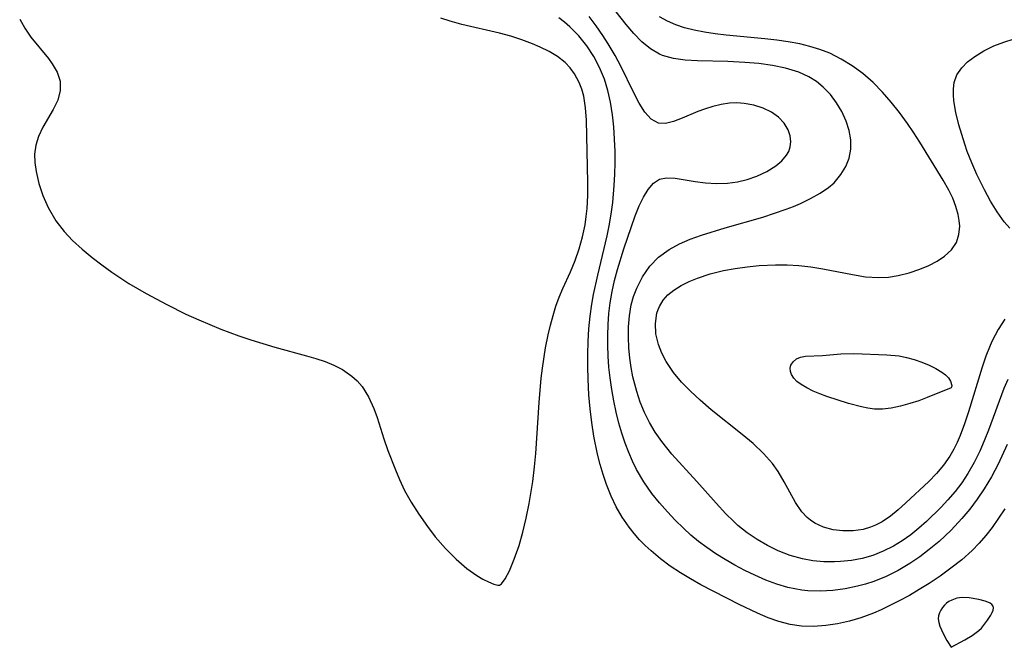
# Model space of a CAD drawing. Header units: metres. Extents: x 1073367 to 1082519, y 1569854 to 1574957.
# Tile 513 of 656: x 1077685 to 1077816, y 1573678 to 1573761. Entities that reach past the tile are written whole.
import ezdxf

# ---------------------------------------------------------------- set-up
doc = ezdxf.new("R2010")
doc.units = ezdxf.units.M
doc.layers.add('CGG_CurvaNivelLidar_v1', color=253, linetype='Continuous', lineweight=30)

msp = doc.modelspace()

# ---------------------------------------------------------------- linework, layer by layer
at = {"layer": 'CGG_CurvaNivelLidar_v1'}
for p, q in [((1077765.3193, 1573760.4726, 69), (1077762.0386, 1573764.6862, 69)), ((1077684.7653, 1573761.1718, 70.5), (1077685.4466, 1573759.9578, 70.5)), ((1077741.9566, 1573760.9051, 70.5), (1077740.7066, 1573761.3149, 70.5)), ((1077743.4885, 1573760.4812, 70.5), (1077741.9566, 1573760.9051, 70.5)), ((1077757.1299, 1573760.7705, 70), (1077756.3772, 1573761.3586, 70)), ((1077761.3655, 1573760.2935, 69.5), (1077760.4201, 1573761.5455, 69.5)), ((1077770.8164, 1573760.8872, 68.5), (1077769.7829, 1573761.4634, 68.5)), ((1077771.9226, 1573760.4186, 68.5), (1077770.8164, 1573760.8872, 68.5)), ((1077685.4466, 1573759.9578, 70.5), (1077686.2611, 1573758.7981, 70.5)), ((1077748.5252, 1573759.3161, 70.5), (1077743.4885, 1573760.4812, 70.5)), ((1077757.8495, 1573760.1521, 70), (1077757.1299, 1573760.7705, 70)), ((1077759.0405, 1573758.9456, 70), (1077757.8495, 1573760.1521, 70)), ((1077762.2557, 1573759.0017, 69.5), (1077761.3655, 1573760.2935, 69.5)), ((1077766.3465, 1573759.2766, 69), (1077765.3193, 1573760.4726, 69)), ((1077773.0874, 1573760.0347, 68.5), (1077771.9226, 1573760.4186, 68.5)), ((1077774.3557, 1573759.7062, 68.5), (1077773.0874, 1573760.0347, 68.5)), ((1077775.7469, 1573759.4334, 68.5), (1077774.3557, 1573759.7062, 68.5)), ((1077686.2611, 1573758.7981, 70.5), (1077688.5728, 1573755.9546, 70.5)), ((1077750.0085, 1573758.8976, 70.5), (1077748.5252, 1573759.3161, 70.5)), ((1077751.4621, 1573758.4196, 70.5), (1077750.0085, 1573758.8976, 70.5)), ((1077752.8758, 1573757.8926, 70.5), (1077751.4621, 1573758.4196, 70.5)), ((1077760.1038, 1573757.628, 70), (1077759.0405, 1573758.9456, 70)), ((1077762.9693, 1573757.8818, 69.5), (1077762.2557, 1573759.0017, 69.5)), ((1077767.4145, 1573758.1871, 69), (1077766.3465, 1573759.2766, 69)), ((1077768.5504, 1573757.2513, 69), (1077767.4145, 1573758.1871, 69)), ((1077777.1751, 1573759.2216, 68.5), (1077775.7469, 1573759.4334, 68.5)), ((1077778.6306, 1573759.0526, 68.5), (1077777.1751, 1573759.2216, 68.5)), ((1077783.7832, 1573758.578, 68.5), (1077778.6306, 1573759.0526, 68.5)), ((1077785.3365, 1573758.4049, 68.5), (1077783.7832, 1573758.578, 68.5)), ((1077786.8783, 1573758.1855, 68.5), (1077785.3365, 1573758.4049, 68.5)), ((1077788.4006, 1573757.8992, 68.5), (1077786.8783, 1573758.1855, 68.5)), ((1077815.5067, 1573758.1333, 68), (1077816.8961, 1573758.5608, 68)), ((1077753.9023, 1573757.4653, 70.5), (1077752.8758, 1573757.8926, 70.5)), ((1077755.1062, 1573756.8791, 70.5), (1077753.9023, 1573757.4653, 70.5)), ((1077756.2214, 1573756.2051, 70.5), (1077755.1062, 1573756.8791, 70.5)), ((1077761.0373, 1573756.2145, 70), (1077760.1038, 1573757.628, 70)), ((1077763.866, 1573756.3556, 69.5), (1077762.9693, 1573757.8818, 69.5)), ((1077769.7849, 1573756.526, 69), (1077768.5504, 1573757.2513, 69)), ((1077789.7586, 1573757.5634, 68.5), (1077788.4006, 1573757.8992, 68.5)), ((1077791.0865, 1573757.1467, 68.5), (1077789.7586, 1573757.5634, 68.5)), ((1077792.3764, 1573756.6401, 68.5), (1077791.0865, 1573757.1467, 68.5)), ((1077811.6541, 1573756.2212, 68), (1077812.8582, 1573756.9647, 68)), ((1077812.8582, 1573756.9647, 68), (1077814.1867, 1573757.6198, 68)), ((1077814.1867, 1573757.6198, 68), (1077815.5067, 1573758.1333, 68)), ((1077688.5728, 1573755.9546, 70.5), (1077689.0832, 1573755.2614, 70.5)), ((1077757.2191, 1573755.4192, 70.5), (1077756.2214, 1573756.2051, 70.5)), ((1077761.8178, 1573754.7438, 70), (1077761.0373, 1573756.2145, 70)), ((1077764.6926, 1573754.8247, 69.5), (1077763.866, 1573756.3556, 69.5)), ((1077770.1802, 1573756.3585, 69), (1077769.7849, 1573756.526, 69)), ((1077771.6354, 1573755.9477, 69), (1077770.1802, 1573756.3585, 69)), ((1077773.1948, 1573755.7368, 69), (1077771.6354, 1573755.9477, 69)), ((1077774.8339, 1573755.6483, 69), (1077773.1948, 1573755.7368, 69)), ((1077778.8561, 1573755.5551, 69), (1077774.8339, 1573755.6483, 69)), ((1077781.1099, 1573755.4422, 69), (1077778.8561, 1573755.5551, 69)), ((1077793.91, 1573755.8784, 68.5), (1077792.3764, 1573756.6401, 68.5)), ((1077795.3738, 1573754.9826, 68.5), (1077793.91, 1573755.8784, 68.5)), ((1077810.7084, 1573755.4946, 68), (1077811.6541, 1573756.2212, 68)), ((1077689.0832, 1573755.2614, 70.5), (1077689.7573, 1573754.121, 70.5)), ((1077757.9062, 1573754.7028, 70.5), (1077757.2191, 1573755.4192, 70.5)), ((1077758.4961, 1573753.908, 70.5), (1077757.9062, 1573754.7028, 70.5)), ((1077762.4523, 1573753.1984, 70), (1077761.8178, 1573754.7438, 70)), ((1077766.3235, 1573751.4611, 69.5), (1077764.6926, 1573754.8247, 69.5)), ((1077782.9492, 1573755.2802, 69), (1077781.1099, 1573755.4422, 69)), ((1077784.761, 1573755.0319, 69), (1077782.9492, 1573755.2802, 69)), ((1077786.5195, 1573754.6697, 69), (1077784.761, 1573755.0319, 69)), ((1077788.2702, 1573754.1267, 69), (1077786.5195, 1573754.6697, 69)), ((1077796.7658, 1573753.9672, 68.5), (1077795.3738, 1573754.9826, 68.5)), ((1077809.2873, 1573753.7935, 68), (1077809.9142, 1573754.7064, 68)), ((1077809.9142, 1573754.7064, 68), (1077810.7084, 1573755.4946, 68)), ((1077689.7573, 1573754.121, 70.5), (1077690.1442, 1573752.9532, 70.5)), ((1077690.1442, 1573752.9532, 70.5), (1077690.1566, 1573751.6996, 70.5)), ((1077759.1148, 1573752.7624, 70.5), (1077758.4961, 1573753.908, 70.5)), ((1077762.9041, 1573751.6978, 70), (1077762.4523, 1573753.1984, 70)), ((1077789.5999, 1573753.5203, 69), (1077788.2702, 1573754.1267, 69)), ((1077790.6089, 1573752.8948, 69), (1077789.5999, 1573753.5203, 69)), ((1077798.1758, 1573752.7468, 68.5), (1077796.7658, 1573753.9672, 68.5)), ((1077808.9223, 1573752.7598, 68), (1077809.2873, 1573753.7935, 68)), ((1077690.1566, 1573751.6996, 70.5), (1077689.8216, 1573750.4413, 70.5)), ((1077759.4453, 1573751.8867, 70.5), (1077759.1148, 1573752.7624, 70.5)), ((1077759.6936, 1573750.9678, 70.5), (1077759.4453, 1573751.8867, 70.5)), ((1077763.2438, 1573750.1511, 70), (1077762.9041, 1573751.6978, 70)), ((1077791.525, 1573752.1609, 69), (1077790.6089, 1573752.8948, 69)), ((1077792.4729, 1573751.171, 69), (1077791.525, 1573752.1609, 69)), ((1077799.4005, 1573751.4979, 68.5), (1077798.1758, 1573752.7468, 68.5)), ((1077808.8073, 1573751.1422, 68), (1077808.8118, 1573751.9218, 68)), ((1077808.8118, 1573751.9218, 68), (1077808.9223, 1573752.7598, 68)), ((1077689.8216, 1573750.4413, 70.5), (1077689.2182, 1573749.2018, 70.5)), ((1077759.9494, 1573749.3985, 70.5), (1077759.6936, 1573750.9678, 70.5)), ((1077767.0563, 1573750.0412, 69.5), (1077766.3235, 1573751.4611, 69.5)), ((1077793.2881, 1573750.0753, 69), (1077792.4729, 1573751.171, 69)), ((1077800.554, 1573750.1644, 68.5), (1077799.4005, 1573751.4979, 68.5)), ((1077808.8732, 1573750.3287, 68), (1077808.8073, 1573751.1422, 68)), ((1077809.132, 1573748.7785, 68), (1077808.8732, 1573750.3287, 68)), ((1077689.2182, 1573749.2018, 70.5), (1077687.8202, 1573746.8152, 70.5)), ((1077760.0744, 1573747.7609, 70.5), (1077759.9494, 1573749.3985, 70.5)), ((1077763.5102, 1573748.462, 70), (1077763.2438, 1573750.1511, 70)), ((1077767.8278, 1573748.824, 69.5), (1077767.0563, 1573750.0412, 69.5)), ((1077775.7656, 1573749.2387, 69.5), (1077774.8787, 1573748.9083, 69.5)), ((1077776.8506, 1573749.587, 69.5), (1077775.7656, 1573749.2387, 69.5)), ((1077777.9578, 1573749.8579, 69.5), (1077776.8506, 1573749.587, 69.5)), ((1077779.0778, 1573750.0182, 69.5), (1077777.9578, 1573749.8579, 69.5)), ((1077780.0458, 1573750.0467, 69.5), (1077779.0778, 1573750.0182, 69.5)), ((1077781.0068, 1573749.9814, 69.5), (1077780.0458, 1573750.0467, 69.5)), ((1077782.316, 1573749.7536, 69.5), (1077781.0068, 1573749.9814, 69.5)), ((1077783.552, 1573749.3692, 69.5), (1077782.316, 1573749.7536, 69.5)), ((1077784.6698, 1573748.8204, 69.5), (1077783.552, 1573749.3692, 69.5)), ((1077793.9765, 1573748.9056, 69), (1077793.2881, 1573750.0753, 69)), ((1077801.6499, 1573748.7683, 68.5), (1077800.554, 1573750.1644, 68.5)), ((1077760.2459, 1573739.4856, 70.5), (1077760.0744, 1573747.7609, 70.5)), ((1077763.6862, 1573746.8636, 70), (1077763.5102, 1573748.462, 70)), ((1077768.6688, 1573747.8991, 69.5), (1077767.8278, 1573748.824, 69.5)), ((1077769.6154, 1573747.38, 69.5), (1077768.6688, 1573747.8991, 69.5)), ((1077772.7808, 1573748.0298, 69.5), (1077771.6292, 1573747.5866, 69.5)), ((1077774.8787, 1573748.9083, 69.5), (1077772.7808, 1573748.0298, 69.5)), ((1077785.5787, 1573748.1437, 69.5), (1077784.6698, 1573748.8204, 69.5)), ((1077786.316, 1573747.3459, 69.5), (1077785.5787, 1573748.1437, 69.5)), ((1077794.5484, 1573747.6544, 69), (1077793.9765, 1573748.9056, 69)), ((1077802.6966, 1573747.3267, 68.5), (1077801.6499, 1573748.7683, 68.5)), ((1077809.5258, 1573747.1603, 68), (1077809.132, 1573748.7785, 68)), ((1077687.8202, 1573746.8152, 70.5), (1077687.2543, 1573745.6152, 70.5)), ((1077763.8017, 1573745.2484, 70), (1077763.6862, 1573746.8636, 70)), ((1077770.5711, 1573747.3321, 69.5), (1077769.6154, 1573747.38, 69.5)), ((1077771.6292, 1573747.5866, 69.5), (1077770.5711, 1573747.3321, 69.5)), ((1077786.8545, 1573746.4628, 69.5), (1077786.316, 1573747.3459, 69.5)), ((1077787.129, 1573745.6767, 69.5), (1077786.8545, 1573746.4628, 69.5)), ((1077794.9632, 1573746.3775, 69), (1077794.5484, 1573747.6544, 69)), ((1077803.5425, 1573746.0891, 68.5), (1077802.6966, 1573747.3267, 68.5)), ((1077810.3208, 1573744.5576, 68), (1077809.5258, 1573747.1603, 68)), ((1077687.2543, 1573745.6152, 70.5), (1077686.8932, 1573744.4635, 70.5)), ((1077763.8613, 1573743.622, 70), (1077763.8017, 1573745.2484, 70)), ((1077787.2219, 1573744.8798, 69.5), (1077787.129, 1573745.6767, 69.5)), ((1077795.185, 1573745.1427, 69), (1077794.9632, 1573746.3775, 69)), ((1077795.1954, 1573743.9238, 69), (1077795.185, 1573745.1427, 69)), ((1077804.36, 1573744.8385, 68.5), (1077803.5425, 1573746.0891, 68.5)), ((1077686.8932, 1573744.4635, 70.5), (1077686.7228, 1573743.2706, 70.5)), ((1077786.9323, 1573743.6268, 69.5), (1077787.1474, 1573744.2324, 69.5)), ((1077787.1474, 1573744.2324, 69.5), (1077787.2219, 1573744.8798, 69.5)), ((1077794.9624, 1573742.7355, 69), (1077795.1954, 1573743.9238, 69)), ((1077805.9166, 1573742.3346, 68.5), (1077804.36, 1573744.8385, 68.5)), ((1077810.6515, 1573743.6149, 68), (1077810.3208, 1573744.5576, 68)), ((1077686.7228, 1573743.2706, 70.5), (1077686.757, 1573742.127, 70.5)), ((1077763.868, 1573742.106, 70), (1077763.8613, 1573743.622, 70)), ((1077786.0023, 1573742.3868, 69.5), (1077786.6282, 1573743.113, 69.5)), ((1077786.6282, 1573743.113, 69.5), (1077786.9323, 1573743.6268, 69.5)), ((1077794.5122, 1573741.6006, 69), (1077794.9624, 1573742.7355, 69)), ((1077811.2506, 1573742.0848, 68), (1077810.6515, 1573743.6149, 68)), ((1077686.757, 1573742.127, 70.5), (1077686.9361, 1573740.9565, 70.5)), ((1077763.8301, 1573740.5875, 70), (1077763.868, 1573742.106, 70)), ((1077784.0238, 1573740.9596, 69.5), (1077785.2121, 1573741.7185, 69.5)), ((1077785.2121, 1573741.7185, 69.5), (1077786.0023, 1573742.3868, 69.5)), ((1077793.877, 1573740.5378, 69), (1077794.5122, 1573741.6006, 69)), ((1077807.4676, 1573739.7822, 68.5), (1077805.9166, 1573742.3346, 68.5)), ((1077811.9131, 1573740.5729, 68), (1077811.2506, 1573742.0848, 68)), ((1077686.9361, 1573740.9565, 70.5), (1077687.32, 1573739.368, 70.5)), ((1077763.7481, 1573739.0696, 70), (1077763.8301, 1573740.5875, 70)), ((1077768.9688, 1573739.3869, 69.5), (1077769.7875, 1573739.9133, 69.5)), ((1077769.7875, 1573739.9133, 69.5), (1077770.6969, 1573740.1148, 69.5)), ((1077770.6969, 1573740.1148, 69.5), (1077771.8561, 1573740.0733, 69.5)), ((1077771.8561, 1573740.0733, 69.5), (1077774.5214, 1573739.6222, 69.5)), ((1077780.1205, 1573739.58, 69.5), (1077781.4283, 1573739.8919, 69.5)), ((1077781.4283, 1573739.8919, 69.5), (1077782.6793, 1573740.3228, 69.5)), ((1077782.6793, 1573740.3228, 69.5), (1077784.0238, 1573740.9596, 69.5)), ((1077792.9667, 1573739.4673, 69), (1077793.877, 1573740.5378, 69)), ((1077812.926, 1573738.5105, 68), (1077811.9131, 1573740.5729, 68)), ((1077687.32, 1573739.368, 70.5), (1077687.8531, 1573737.7588, 70.5)), ((1077760.2385, 1573737.7642, 70.5), (1077760.2459, 1573739.4856, 70.5)), ((1077763.5465, 1573736.8191, 70), (1077763.7481, 1573739.0696, 70)), ((1077767.6379, 1573737.5636, 69.5), (1077768.2616, 1573738.5825, 69.5)), ((1077768.2616, 1573738.5825, 69.5), (1077768.9688, 1573739.3869, 69.5)), ((1077774.5214, 1573739.6222, 69.5), (1077775.899, 1573739.4423, 69.5)), ((1077775.899, 1573739.4423, 69.5), (1077777.3295, 1573739.3557, 69.5)), ((1077777.3295, 1573739.3557, 69.5), (1077778.781, 1573739.3982, 69.5)), ((1077778.781, 1573739.3982, 69.5), (1077780.1205, 1573739.58, 69.5)), ((1077791.0984, 1573738.0604, 69), (1077792.2365, 1573738.8398, 69)), ((1077792.2365, 1573738.8398, 69), (1077792.9667, 1573739.4673, 69)), ((1077808.2036, 1573738.4729, 68.5), (1077807.4676, 1573739.7822, 68.5)), ((1077687.8531, 1573737.7588, 70.5), (1077688.5408, 1573736.1685, 70.5)), ((1077760.1564, 1573736.053, 70.5), (1077760.2385, 1573737.7642, 70.5)), ((1077767.075, 1573736.3818, 69.5), (1077767.6379, 1573737.5636, 69.5)), ((1077788.4816, 1573736.7069, 69), (1077789.8368, 1573737.3538, 69)), ((1077789.8368, 1573737.3538, 69), (1077791.0984, 1573738.0604, 69)), ((1077808.7196, 1573737.3935, 68.5), (1077808.2036, 1573738.4729, 68.5)), ((1077809.1388, 1573736.3144, 68.5), (1077808.7196, 1573737.3935, 68.5)), ((1077813.752, 1573737.0114, 68), (1077812.926, 1573738.5105, 68)), ((1077688.5408, 1573736.1685, 70.5), (1077689.5734, 1573734.3826, 70.5)), ((1077760.0469, 1573734.9636, 70.5), (1077760.1564, 1573736.053, 70.5)), ((1077763.349, 1573735.2644, 70), (1077763.5465, 1573736.8191, 70)), ((1077766.5545, 1573735.0783, 69.5), (1077767.075, 1573736.3818, 69.5)), ((1077785.065, 1573735.4009, 69), (1077786.5928, 1573735.9353, 69)), ((1077786.5928, 1573735.9353, 69), (1077787.5504, 1573736.3096, 69)), ((1077787.5504, 1573736.3096, 69), (1077788.4816, 1573736.7069, 69)), ((1077809.4459, 1573735.2461, 68.5), (1077809.1388, 1573736.3144, 68.5)), ((1077814.6321, 1573735.5891, 68), (1077813.752, 1573737.0114, 68)), ((1077759.8861, 1573733.8839, 70.5), (1077760.0469, 1573734.9636, 70.5)), ((1077763.0941, 1573733.7189, 70), (1077763.349, 1573735.2644, 70)), ((1077765.0294, 1573730.6744, 69.5), (1077766.5545, 1573735.0783, 69.5)), ((1077778.5037, 1573733.4828, 69), (1077783.499, 1573734.9094, 69)), ((1077783.499, 1573734.9094, 69), (1077785.065, 1573735.4009, 69)), ((1077809.5908, 1573734.4572, 68.5), (1077809.4459, 1573735.2461, 68.5)), ((1077815.576, 1573734.2722, 68), (1077814.6321, 1573735.5891, 68)), ((1077689.5734, 1573734.3826, 70.5), (1077690.6547, 1573732.9928, 70.5)), ((1077759.5389, 1573732.2615, 70.5), (1077759.8861, 1573733.8839, 70.5)), ((1077762.8282, 1573732.4165, 70), (1077763.0941, 1573733.7189, 70)), ((1077775.3595, 1573732.5088, 69), (1077778.5037, 1573733.4828, 69)), ((1077809.5583, 1573732.5699, 68.5), (1077809.6508, 1573733.6865, 68.5)), ((1077809.6508, 1573733.6865, 68.5), (1077809.5908, 1573734.4572, 68.5)), ((1077816.3053, 1573733.412, 68), (1077815.576, 1573734.2722, 68)), ((1077690.6547, 1573732.9928, 70.5), (1077691.8028, 1573731.7861, 70.5)), ((1077759.0932, 1573730.6799, 70.5), (1077759.5389, 1573732.2615, 70.5)), ((1077761.5674, 1573727.1905, 70), (1077762.8282, 1573732.4165, 70)), ((1077773.8529, 1573731.9556, 69), (1077775.3595, 1573732.5088, 69)), ((1077809.2237, 1573731.5425, 68.5), (1077809.5583, 1573732.5699, 68.5)), ((1077691.8028, 1573731.7861, 70.5), (1077693.0558, 1573730.6384, 70.5)), ((1077771.0735, 1573730.6069, 69), (1077772.4159, 1573731.3304, 69)), ((1077772.4159, 1573731.3304, 69), (1077773.8529, 1573731.9556, 69)), ((1077808.5597, 1573730.5478, 68.5), (1077809.2237, 1573731.5425, 68.5)), ((1077693.0558, 1573730.6384, 70.5), (1077694.3865, 1573729.5374, 70.5)), ((1077694.3865, 1573729.5374, 70.5), (1077695.6765, 1573728.5477, 70.5)), ((1077758.5624, 1573729.1338, 70.5), (1077759.0932, 1573730.6799, 70.5)), ((1077764.1872, 1573727.9555, 69.5), (1077765.0294, 1573730.6744, 69.5)), ((1077768.4697, 1573728.3624, 69), (1077769.6325, 1573729.5658, 69)), ((1077769.6325, 1573729.5658, 69), (1077771.0735, 1573730.6069, 69)), ((1077806.6535, 1573729.037, 68.5), (1077807.6383, 1573729.691, 68.5)), ((1077807.6383, 1573729.691, 68.5), (1077808.5597, 1573730.5478, 68.5)), ((1077695.6765, 1573728.5477, 70.5), (1077697.0065, 1573727.5903, 70.5)), ((1077757.9547, 1573727.631, 70.5), (1077758.5624, 1573729.1338, 70.5)), ((1077767.5081, 1573726.9852, 69), (1077768.4697, 1573728.3624, 69)), ((1077779.833, 1573728.0819, 68.5), (1077781.4176, 1573728.3046, 68.5)), ((1077781.4176, 1573728.3046, 68.5), (1077783.0206, 1573728.4648, 68.5)), ((1077783.0206, 1573728.4648, 68.5), (1077785.1588, 1573728.5778, 68.5)), ((1077785.1588, 1573728.5778, 68.5), (1077786.7271, 1573728.5764, 68.5)), ((1077786.7271, 1573728.5764, 68.5), (1077788.2894, 1573728.4909, 68.5)), ((1077788.2894, 1573728.4909, 68.5), (1077789.8944, 1573728.3058, 68.5)), ((1077789.8944, 1573728.3058, 68.5), (1077791.4832, 1573728.0453, 68.5)), ((1077804.3626, 1573727.9732, 68.5), (1077805.5509, 1573728.4685, 68.5)), ((1077805.5509, 1573728.4685, 68.5), (1077806.6535, 1573729.037, 68.5)), ((1077697.0065, 1573727.5903, 70.5), (1077699.2765, 1573726.086, 70.5)), ((1077756.9416, 1573725.4057, 70.5), (1077757.9547, 1573727.631, 70.5)), ((1077761.0027, 1573724.6089, 70), (1077761.5674, 1573727.1905, 70)), ((1077763.8006, 1573726.501, 69.5), (1077764.1872, 1573727.9555, 69.5)), ((1077766.7401, 1573725.4719, 69), (1077767.5081, 1573726.9852, 69)), ((1077773.6888, 1573726.3315, 68.5), (1077774.8321, 1573726.8021, 68.5)), ((1077774.8321, 1573726.8021, 68.5), (1077776.5117, 1573727.351, 68.5)), ((1077776.5117, 1573727.351, 68.5), (1077778.2787, 1573727.7906, 68.5)), ((1077778.2787, 1573727.7906, 68.5), (1077779.833, 1573728.0819, 68.5)), ((1077791.4832, 1573728.0453, 68.5), (1077795.389, 1573727.2587, 68.5)), ((1077795.389, 1573727.2587, 68.5), (1077797.1329, 1573726.9818, 68.5)), ((1077797.1329, 1573726.9818, 68.5), (1077798.854, 1573726.8679, 68.5)), ((1077798.854, 1573726.8679, 68.5), (1077800.1769, 1573726.9367, 68.5)), ((1077800.1769, 1573726.9367, 68.5), (1077801.4755, 1573727.1336, 68.5)), ((1077801.4755, 1573727.1336, 68.5), (1077802.9481, 1573727.4975, 68.5)), ((1077802.9481, 1573727.4975, 68.5), (1077804.3626, 1573727.9732, 68.5)), ((1077699.2765, 1573726.086, 70.5), (1077701.551, 1573724.7506, 70.5)), ((1077763.4694, 1573725.0264, 69.5), (1077763.8006, 1573726.501, 69.5)), ((1077766.3286, 1573724.3712, 69), (1077766.7401, 1573725.4719, 69)), ((1077771.663, 1573725.186, 68.5), (1077772.6257, 1573725.7949, 68.5)), ((1077772.6257, 1573725.7949, 68.5), (1077773.6888, 1573726.3315, 68.5)), ((1077701.551, 1573724.7506, 70.5), (1077704.3157, 1573723.2887, 70.5)), ((1077756.0165, 1573723.074, 70.5), (1077756.4563, 1573724.2541, 70.5)), ((1077756.4563, 1573724.2541, 70.5), (1077756.9416, 1573725.4057, 70.5)), ((1077760.7769, 1573723.3428, 70), (1077761.0027, 1573724.6089, 70)), ((1077763.2093, 1573723.5338, 69.5), (1077763.4694, 1573725.0264, 69.5)), ((1077766.0141, 1573723.2278, 69), (1077766.3286, 1573724.3712, 69)), ((1077770.2501, 1573723.8497, 68.5), (1077770.8924, 1573724.5578, 68.5)), ((1077770.8924, 1573724.5578, 68.5), (1077771.663, 1573725.186, 68.5)), ((1077704.3157, 1573723.2887, 70.5), (1077706.8407, 1573722.0264, 70.5)), ((1077755.6194, 1573721.8303, 70.5), (1077756.0165, 1573723.074, 70.5)), ((1077760.5571, 1573721.7395, 70), (1077760.7769, 1573723.3428, 70)), ((1077763.0398, 1573722.0958, 69.5), (1077763.2093, 1573723.5338, 69.5)), ((1077765.7649, 1573721.7932, 69), (1077766.0141, 1573723.2278, 69)), ((1077769.5753, 1573722.6288, 68.5), (1077769.7485, 1573723.0308, 68.5)), ((1077769.7485, 1573723.0308, 68.5), (1077770.2501, 1573723.8497, 68.5)), ((1077706.8407, 1573722.0264, 70.5), (1077708.562, 1573721.2358, 70.5)), ((1077755.2742, 1573720.5615, 70.5), (1077755.6194, 1573721.8303, 70.5)), ((1077760.3938, 1573720.063, 70), (1077760.5571, 1573721.7395, 70)), ((1077762.9389, 1573720.6464, 69.5), (1077763.0398, 1573722.0958, 69.5)), ((1077765.6437, 1573720.3208, 69), (1077765.7649, 1573721.7932, 69)), ((1077769.2208, 1573720.7908, 68.5), (1077769.413, 1573722.1213, 68.5)), ((1077769.413, 1573722.1213, 68.5), (1077769.5753, 1573722.6288, 68.5)), ((1077708.562, 1573721.2358, 70.5), (1077711.4716, 1573720.0256, 70.5)), ((1077754.9746, 1573719.2718, 70.5), (1077755.2742, 1573720.5615, 70.5)), ((1077762.896, 1573719.1893, 69.5), (1077762.9389, 1573720.6464, 69.5)), ((1077765.6299, 1573718.9399, 69), (1077765.6437, 1573720.3208, 69)), ((1077769.3006, 1573719.3944, 68.5), (1077769.2208, 1573720.7908, 68.5)), ((1077815.6395, 1573721.3425, 68.5), (1077814.7411, 1573719.9749, 68.5)), ((1077711.4716, 1573720.0256, 70.5), (1077713.8836, 1573719.1296, 70.5)), ((1077713.8836, 1573719.1296, 70.5), (1077715.4669, 1573718.5975, 70.5)), ((1077754.6391, 1573717.551, 70.5), (1077754.9746, 1573719.2718, 70.5)), ((1077760.2876, 1573718.379, 70), (1077760.3938, 1573720.063, 70)), ((1077762.9008, 1573717.9138, 69.5), (1077762.896, 1573719.1893, 69.5)), ((1077765.6969, 1573717.5463, 69), (1077765.6299, 1573718.9399, 69)), ((1077769.6336, 1573717.9755, 68.5), (1077769.3006, 1573719.3944, 68.5)), ((1077814.7411, 1573719.9749, 68.5), (1077813.9629, 1573718.4832, 68.5)), ((1077715.4669, 1573718.5975, 70.5), (1077718.6453, 1573717.6395, 70.5)), ((1077718.6453, 1573717.6395, 70.5), (1077722.8719, 1573716.482, 70.5)), ((1077760.2336, 1573716.6901, 70), (1077760.2876, 1573718.379, 70)), ((1077762.9534, 1573716.4522, 69.5), (1077762.9008, 1573717.9138, 69.5)), ((1077770.084, 1573716.8312, 68.5), (1077769.6336, 1573717.9755, 68.5)), ((1077813.6877, 1573717.8574, 68.5), (1077813.1382, 1573716.4437, 68.5)), ((1077813.9629, 1573718.4832, 68.5), (1077813.6877, 1573717.8574, 68.5)), ((1077722.8719, 1573716.482, 70.5), (1077724.1232, 1573716.113, 70.5)), ((1077754.2164, 1573714.8595, 70.5), (1077754.6391, 1573717.551, 70.5)), ((1077760.231, 1573714.9985, 70), (1077760.2336, 1573716.6901, 70)), ((1077763.0547, 1573714.9918, 69.5), (1077762.9534, 1573716.4522, 69.5)), ((1077765.8355, 1573716.1475, 69), (1077765.6969, 1573717.5463, 69)), ((1077770.673, 1573715.7061, 68.5), (1077770.084, 1573716.8312, 68.5)), ((1077788.5195, 1573716.3099, 68), (1077789.1655, 1573716.4331, 68)), ((1077789.1655, 1573716.4331, 68), (1077791.4186, 1573716.5389, 68)), ((1077791.4186, 1573716.5389, 68), (1077793.8559, 1573716.7291, 68)), ((1077793.8559, 1573716.7291, 68), (1077795.5922, 1573716.7732, 68)), ((1077795.5922, 1573716.7732, 68), (1077799.9648, 1573716.5977, 68)), ((1077799.9648, 1573716.5977, 68), (1077801.6206, 1573716.4563, 68)), ((1077801.6206, 1573716.4563, 68), (1077802.5935, 1573716.2715, 68)), ((1077813.1382, 1573716.4437, 68.5), (1077812.6389, 1573714.9798, 68.5)), ((1077724.1232, 1573716.113, 70.5), (1077725.3343, 1573715.7052, 70.5)), ((1077725.3343, 1573715.7052, 70.5), (1077726.5197, 1573715.2239, 70.5)), ((1077726.5197, 1573715.2239, 70.5), (1077727.6315, 1573714.6577, 70.5)), ((1077766.0138, 1573714.9142, 69), (1077765.8355, 1573716.1475, 69)), ((1077771.622, 1573714.2783, 68.5), (1077770.673, 1573715.7061, 68.5)), ((1077787.1423, 1573714.83, 68), (1077787.2388, 1573715.2345, 68)), ((1077787.2388, 1573715.2345, 68), (1077787.5271, 1573715.6913, 68)), ((1077787.5271, 1573715.6913, 68), (1077787.9655, 1573716.0579, 68)), ((1077787.9655, 1573716.0579, 68), (1077788.5195, 1573716.3099, 68)), ((1077802.5935, 1573716.2715, 68), (1077803.6101, 1573715.989, 68)), ((1077803.6101, 1573715.989, 68), (1077804.6276, 1573715.6317, 68)), ((1077804.6276, 1573715.6317, 68), (1077805.6031, 1573715.2221, 68)), ((1077805.6031, 1573715.2221, 68), (1077806.4943, 1573714.7814, 68)), ((1077727.6315, 1573714.6577, 70.5), (1077728.8886, 1573713.7992, 70.5)), ((1077728.8886, 1573713.7992, 70.5), (1077729.6111, 1573713.1399, 70.5)), ((1077754.0476, 1573713.4996, 70.5), (1077754.2164, 1573714.8595, 70.5)), ((1077760.2765, 1573713.4006, 70), (1077760.231, 1573714.9985, 70)), ((1077763.2047, 1573713.5354, 69.5), (1077763.0547, 1573714.9918, 69.5)), ((1077766.2469, 1573713.6878, 69), (1077766.0138, 1573714.9142, 69)), ((1077772.689, 1573712.9934, 68.5), (1077771.622, 1573714.2783, 68.5)), ((1077787.1623, 1573714.4042, 68), (1077787.1423, 1573714.83, 68)), ((1077787.3011, 1573713.9784, 68), (1077787.1623, 1573714.4042, 68)), ((1077787.6041, 1573713.5157, 68), (1077787.3011, 1573713.9784, 68)), ((1077806.4943, 1573714.7814, 68), (1077807.2607, 1573714.3281, 68)), ((1077807.2607, 1573714.3281, 68), (1077807.7735, 1573713.9511, 68)), ((1077807.7735, 1573713.9511, 68), (1077808.1613, 1573713.5613, 68)), ((1077812.6389, 1573714.9798, 68.5), (1077810.8357, 1573709.025, 68.5)), ((1077729.6111, 1573713.1399, 70.5), (1077730.2492, 1573712.4036, 70.5)), ((1077730.2492, 1573712.4036, 70.5), (1077731.1239, 1573711.021, 70.5)), ((1077753.7632, 1573710.3004, 70.5), (1077754.0476, 1573713.4996, 70.5)), ((1077760.4008, 1573711.3016, 70), (1077760.2765, 1573713.4006, 70)), ((1077763.4173, 1573712.0085, 69.5), (1077763.2047, 1573713.5354, 69.5)), ((1077766.476, 1573712.7142, 69), (1077766.2469, 1573713.6878, 69)), ((1077766.7445, 1573711.7511, 69), (1077766.476, 1573712.7142, 69)), ((1077773.8825, 1573711.7659, 68.5), (1077772.689, 1573712.9934, 68.5)), ((1077788.036, 1573713.0799, 68), (1077787.6041, 1573713.5157, 68)), ((1077788.5977, 1573712.653, 68), (1077788.036, 1573713.0799, 68)), ((1077789.3406, 1573712.2084, 68), (1077788.5977, 1573712.653, 68)), ((1077808.1613, 1573713.5613, 68), (1077808.4489, 1573713.0959, 68)), ((1077808.4489, 1573713.0959, 68), (1077808.5897, 1573712.5549, 68)), ((1077808.5897, 1573712.5549, 68), (1077808.5643, 1573712.3342, 68)), ((1077816.0259, 1573713.3488, 69), (1077815.5131, 1573712.1275, 69)), ((1077760.5589, 1573709.4556, 70), (1077760.4008, 1573711.3016, 70)), ((1077763.6843, 1573710.492, 69.5), (1077763.4173, 1573712.0085, 69.5)), ((1077767.2215, 1573710.337, 69), (1077766.7445, 1573711.7511, 69)), ((1077775.1656, 1573710.585, 68.5), (1077773.8825, 1573711.7659, 68.5)), ((1077790.167, 1573711.8029, 68), (1077789.3406, 1573712.2084, 68)), ((1077791.0554, 1573711.4313, 68), (1077790.167, 1573711.8029, 68)), ((1077791.9851, 1573711.0869, 68), (1077791.0554, 1573711.4313, 68)), ((1077794.889, 1573710.1603, 68), (1077791.9851, 1573711.0869, 68)), ((1077808.5, 1573712.2439, 68), (1077805.3223, 1573710.9282, 68)), ((1077808.5643, 1573712.3342, 68), (1077808.5, 1573712.2439, 68)), ((1077815.5131, 1573712.1275, 69), (1077813.4592, 1573706.5966, 69)), ((1077731.1239, 1573711.021, 70.5), (1077731.811, 1573709.4892, 70.5)), ((1077753.3569, 1573703.5208, 70.5), (1077753.7632, 1573710.3004, 70.5)), ((1077764.0064, 1573708.9892, 69.5), (1077763.6843, 1573710.492, 69.5)), ((1077767.7874, 1573708.9592, 69), (1077767.2215, 1573710.337, 69)), ((1077776.6487, 1573709.3265, 68.5), (1077775.1656, 1573710.585, 68.5)), ((1077796.6056, 1573709.6929, 68), (1077794.889, 1573710.1603, 68)), ((1077801.7841, 1573709.7944, 68), (1077800.545, 1573709.5417, 68)), ((1077803.0428, 1573710.1363, 68), (1077801.7841, 1573709.7944, 68)), ((1077804.2154, 1573710.5198, 68), (1077803.0428, 1573710.1363, 68)), ((1077805.3223, 1573710.9282, 68), (1077804.2154, 1573710.5198, 68)), ((1077731.811, 1573709.4892, 70.5), (1077732.2409, 1573708.2713, 70.5)), ((1077760.7675, 1573707.618, 70), (1077760.5589, 1573709.4556, 70)), ((1077764.3784, 1573707.5276, 69.5), (1077764.0064, 1573708.9892, 69.5)), ((1077768.4434, 1573707.6259, 69), (1077767.7874, 1573708.9592, 69)), ((1077780.7616, 1573706.0516, 68.5), (1077776.6487, 1573709.3265, 68.5)), ((1077797.4642, 1573709.5143, 68), (1077796.6056, 1573709.6929, 68)), ((1077798.3264, 1573709.4008, 68), (1077797.4642, 1573709.5143, 68)), ((1077799.3755, 1573709.4026, 68), (1077798.3264, 1573709.4008, 68)), ((1077800.545, 1573709.5417, 68), (1077799.3755, 1573709.4026, 68)), ((1077810.8357, 1573709.025, 68.5), (1077810.3092, 1573707.4326, 68.5)), ((1077732.2409, 1573708.2713, 70.5), (1077733.145, 1573705.4624, 70.5)), ((1077761.0409, 1573705.7944, 70), (1077760.7675, 1573707.618, 70)), ((1077764.7642, 1573706.2057, 69.5), (1077764.3784, 1573707.5276, 69.5)), ((1077769.1961, 1573706.3474, 69), (1077768.4434, 1573707.6259, 69)), ((1077810.3092, 1573707.4326, 68.5), (1077809.7195, 1573705.8833, 68.5)), ((1077765.1958, 1573704.9032, 69.5), (1077764.7642, 1573706.2057, 69.5)), ((1077770.0733, 1573705.0995, 69), (1077769.1961, 1573706.3474, 69)), ((1077782.2202, 1573704.8172, 68.5), (1077780.7616, 1573706.0516, 68.5)), ((1077809.7195, 1573705.8833, 68.5), (1077809.3184, 1573704.9744, 68.5)), ((1077813.4592, 1573706.5966, 69), (1077812.9109, 1573705.194, 69)), ((1077733.145, 1573705.4624, 70.5), (1077733.6867, 1573703.8916, 70.5)), ((1077761.5222, 1573703.4314, 70), (1077761.0409, 1573705.7944, 70)), ((1077765.6797, 1573703.6251, 69.5), (1077765.1958, 1573704.9032, 69.5)), ((1077771.4278, 1573703.441, 69), (1077770.0733, 1573705.0995, 69)), ((1077783.5746, 1573703.5324, 68.5), (1077782.2202, 1573704.8172, 68.5)), ((1077809.3184, 1573704.9744, 68.5), (1077808.8761, 1573704.0947, 68.5)), ((1077812.9109, 1573705.194, 69), (1077812.3161, 1573703.8164, 69)), ((1077815.97, 1573704.6911, 69.5), (1077814.7517, 1573702.0735, 69.5)), ((1077733.6867, 1573703.8916, 70.5), (1077734.6801, 1573701.3244, 70.5)), ((1077753.1792, 1573701.7202, 70.5), (1077753.3569, 1573703.5208, 70.5)), ((1077761.8704, 1573702.0664, 70), (1077761.5222, 1573703.4314, 70)), ((1077766.1669, 1573702.5004, 69.5), (1077765.6797, 1573703.6251, 69.5)), ((1077774.7289, 1573699.799, 69), (1077771.4278, 1573703.441, 69)), ((1077784.7764, 1573702.1711, 68.5), (1077783.5746, 1573703.5324, 68.5)), ((1077808.8761, 1573704.0947, 68.5), (1077808.3226, 1573703.1478, 68.5)), ((1077812.3161, 1573703.8164, 69), (1077811.569, 1573702.3106, 69)), ((1077762.2664, 1573700.7219, 70), (1077761.8704, 1573702.0664, 70)), ((1077766.7098, 1573701.4052, 69.5), (1077766.1669, 1573702.5004, 69.5)), ((1077785.5133, 1573701.1437, 68.5), (1077784.7764, 1573702.1711, 68.5)), ((1077807.4968, 1573701.9704, 68.5), (1077806.5586, 1573700.8565, 68.5)), ((1077808.3226, 1573703.1478, 68.5), (1077807.4968, 1573701.9704, 68.5)), ((1077811.569, 1573702.3106, 69), (1077810.7314, 1573700.8621, 69)), ((1077814.7517, 1573702.0735, 69.5), (1077813.8699, 1573700.4159, 69.5)), ((1077734.6801, 1573701.3244, 70.5), (1077735.2302, 1573700.0482, 70.5)), ((1077752.9285, 1573699.7869, 70.5), (1077753.1792, 1573701.7202, 70.5)), ((1077762.7119, 1573699.4021, 70), (1077762.2664, 1573700.7219, 70)), ((1077767.6735, 1573699.7688, 69.5), (1077766.7098, 1573701.4052, 69.5)), ((1077786.3457, 1573699.7409, 68.5), (1077785.5133, 1573701.1437, 68.5)), ((1077806.5586, 1573700.8565, 68.5), (1077805.5556, 1573699.813, 68.5)), ((1077810.7314, 1573700.8621, 69), (1077809.9137, 1573699.6394, 69)), ((1077735.2302, 1573700.0482, 70.5), (1077735.9111, 1573698.6041, 70.5)), ((1077752.441, 1573696.8726, 70.5), (1077752.9285, 1573699.7869, 70.5)), ((1077763.3276, 1573697.8513, 70), (1077762.7119, 1573699.4021, 70)), ((1077768.7655, 1573698.2119, 69.5), (1077767.6735, 1573699.7688, 69.5)), ((1077777.2858, 1573696.9033, 69), (1077774.7289, 1573699.799, 69)), ((1077787.8416, 1573696.9898, 68.5), (1077786.3457, 1573699.7409, 68.5)), ((1077805.5556, 1573699.813, 68.5), (1077802.5142, 1573696.9402, 68.5)), ((1077809.9137, 1573699.6394, 69), (1077809.0291, 1573698.4696, 69)), ((1077813.8699, 1573700.4159, 69.5), (1077812.9067, 1573698.8093, 69.5)), ((1077735.9111, 1573698.6041, 70.5), (1077736.7617, 1573697.0598, 70.5)), ((1077769.7649, 1573696.9652, 69.5), (1077768.7655, 1573698.2119, 69.5)), ((1077809.0291, 1573698.4696, 69), (1077808.0844, 1573697.3535, 69)), ((1077812.9067, 1573698.8093, 69.5), (1077811.9811, 1573697.4441, 69.5)), ((1077736.7617, 1573697.0598, 70.5), (1077737.7769, 1573695.4444, 70.5)), ((1077752.0432, 1573694.9348, 70.5), (1077752.441, 1573696.8726, 70.5)), ((1077764.0246, 1573696.4251, 70), (1077763.3276, 1573697.8513, 70)), ((1077770.8205, 1573695.7597, 69.5), (1077769.7649, 1573696.9652, 69.5)), ((1077778.5881, 1573695.4999, 69), (1077777.2858, 1573696.9033, 69)), ((1077788.677, 1573695.7732, 68.5), (1077787.8416, 1573696.9898, 68.5)), ((1077802.5142, 1573696.9402, 68.5), (1077801.4962, 1573696.0238, 68.5)), ((1077808.0844, 1573697.3535, 69), (1077807.1812, 1573696.387, 69)), ((1077811.9811, 1573697.4441, 69.5), (1077810.9897, 1573696.1286, 69.5)), ((1077737.7769, 1573695.4444, 70.5), (1077738.9245, 1573693.8151, 70.5)), ((1077764.8244, 1573695.0573, 70), (1077764.0246, 1573696.4251, 70)), ((1077771.8587, 1573694.649, 69.5), (1077770.8205, 1573695.7597, 69.5)), ((1077779.583, 1573694.5186, 69), (1077778.5881, 1573695.4999, 69)), ((1077789.4036, 1573695.0002, 68.5), (1077788.677, 1573695.7732, 68.5)), ((1077801.4962, 1573696.0238, 68.5), (1077800.4462, 1573695.1774, 68.5)), ((1077807.1812, 1573696.387, 69), (1077805.2567, 1573694.5022, 69)), ((1077810.9897, 1573696.1286, 69.5), (1077809.9382, 1573694.864, 69.5)), ((1077815.6352, 1573696.1682, 70), (1077814.8215, 1573694.9125, 70)), ((1077751.596, 1573693.0654, 70.5), (1077752.0432, 1573694.9348, 70.5)), ((1077765.7192, 1573693.7523, 70), (1077764.8244, 1573695.0573, 70)), ((1077772.9394, 1573693.5776, 69.5), (1077771.8587, 1573694.649, 69.5)), ((1077780.1887, 1573693.9701, 69), (1077779.583, 1573694.5186, 69)), ((1077789.8383, 1573694.6456, 68.5), (1077789.4036, 1573695.0002, 68.5)), ((1077790.4157, 1573694.269, 68.5), (1077789.8383, 1573694.6456, 68.5)), ((1077791.5743, 1573693.7387, 68.5), (1077790.4157, 1573694.269, 68.5)), ((1077799.3483, 1573694.4422, 68.5), (1077798.4752, 1573693.9864, 68.5)), ((1077800.4462, 1573695.1774, 68.5), (1077799.3483, 1573694.4422, 68.5)), ((1077805.2567, 1573694.5022, 69), (1077804.2348, 1573693.5906, 69)), ((1077809.9382, 1573694.864, 69.5), (1077808.4994, 1573693.3193, 69.5)), ((1077814.8215, 1573694.9125, 70), (1077813.9565, 1573693.6994, 70)), ((1077738.9245, 1573693.8151, 70.5), (1077739.9733, 1573692.47, 70.5)), ((1077751.1064, 1573691.3182, 70.5), (1077751.596, 1573693.0654, 70.5)), ((1077766.3978, 1573692.8851, 70), (1077765.7192, 1573693.7523, 70)), ((1077767.124, 1573692.0576, 70), (1077766.3978, 1573692.8851, 70)), ((1077773.9332, 1573692.6773, 69.5), (1077772.9394, 1573693.5776, 69.5)), ((1077781.431, 1573692.976, 69), (1077780.1887, 1573693.9701, 69)), ((1077782.7434, 1573692.081, 69), (1077781.431, 1573692.976, 69)), ((1077792.8295, 1573693.3955, 68.5), (1077791.5743, 1573693.7387, 68.5)), ((1077794.145, 1573693.228, 68.5), (1077792.8295, 1573693.3955, 68.5)), ((1077795.4877, 1573693.2365, 68.5), (1077794.145, 1573693.228, 68.5)), ((1077796.8262, 1573693.4328, 68.5), (1077795.4877, 1573693.2365, 68.5)), ((1077797.8116, 1573693.7171, 68.5), (1077796.8262, 1573693.4328, 68.5)), ((1077798.4752, 1573693.9864, 68.5), (1077797.8116, 1573693.7171, 68.5)), ((1077804.2348, 1573693.5906, 69), (1077803.149, 1573692.7202, 69)), ((1077808.4994, 1573693.3193, 69.5), (1077806.9314, 1573691.8504, 69.5)), ((1077813.9565, 1573693.6994, 70), (1077813.1266, 1573692.6318, 70)), ((1077739.9733, 1573692.47, 70.5), (1077741.3536, 1573690.8871, 70.5)), ((1077767.8633, 1573691.3079, 70), (1077767.124, 1573692.0576, 70)), ((1077774.9661, 1573691.8211, 69.5), (1077773.9332, 1573692.6773, 69.5)), ((1077776.0372, 1573691.0127, 69.5), (1077774.9661, 1573691.8211, 69.5)), ((1077784.1132, 1573691.2838, 69), (1077782.7434, 1573692.081, 69)), ((1077802.0176, 1573691.9202, 69), (1077800.8413, 1573691.2024, 69)), ((1077803.149, 1573692.7202, 69), (1077802.0176, 1573691.9202, 69)), ((1077806.9314, 1573691.8504, 69.5), (1077805.615, 1573690.7504, 69.5)), ((1077812.2516, 1573691.6095, 70), (1077811.322, 1573690.6442, 70)), ((1077813.1266, 1573692.6318, 70), (1077812.2516, 1573691.6095, 70)), ((1077741.3536, 1573690.8871, 70.5), (1077742.7711, 1573689.4656, 70.5)), ((1077750.4811, 1573689.4692, 70.5), (1077751.1064, 1573691.3182, 70.5)), ((1077768.6404, 1573690.5914, 70), (1077767.8633, 1573691.3079, 70)), ((1077769.8838, 1573689.5488, 70), (1077768.6404, 1573690.5914, 70)), ((1077777.2368, 1573690.1954, 69.5), (1077776.0372, 1573691.0127, 69.5)), ((1077778.4709, 1573689.4294, 69.5), (1077777.2368, 1573690.1954, 69.5)), ((1077785.5311, 1573690.5898, 69), (1077784.1132, 1573691.2838, 69)), ((1077787.1216, 1573689.9666, 69), (1077785.5311, 1573690.5898, 69)), ((1077799.4934, 1573690.5237, 69), (1077798.0944, 1573689.977, 69)), ((1077800.8413, 1573691.2024, 69), (1077799.4934, 1573690.5237, 69)), ((1077805.615, 1573690.7504, 69.5), (1077804.3434, 1573689.7885, 69.5)), ((1077811.322, 1573690.6442, 70), (1077809.9382, 1573689.4138, 70)), ((1077742.7711, 1573689.4656, 70.5), (1077744.1756, 1573688.2593, 70.5)), ((1077749.8357, 1573687.9534, 70.5), (1077750.4811, 1573689.4692, 70.5)), ((1077771.188, 1573688.5674, 70), (1077769.8838, 1573689.5488, 70)), ((1077779.7703, 1573688.6857, 69.5), (1077778.4709, 1573689.4294, 69.5)), ((1077788.7556, 1573689.5065, 69), (1077787.1216, 1573689.9666, 69)), ((1077790.159, 1573689.2648, 69), (1077788.7556, 1573689.5065, 69)), ((1077791.5799, 1573689.1442, 69), (1077790.159, 1573689.2648, 69)), ((1077793.0083, 1573689.1305, 69), (1077791.5799, 1573689.1442, 69)), ((1077793.8367, 1573689.1688, 69), (1077793.0083, 1573689.1305, 69)), ((1077795.2793, 1573689.3211, 69), (1077793.8367, 1573689.1688, 69)), ((1077796.7025, 1573689.587, 69), (1077795.2793, 1573689.3211, 69)), ((1077798.0944, 1573689.977, 69), (1077796.7025, 1573689.587, 69)), ((1077803.028, 1573688.8968, 69.5), (1077801.48, 1573687.9839, 69.5)), ((1077804.3434, 1573689.7885, 69.5), (1077803.028, 1573688.8968, 69.5)), ((1077809.9382, 1573689.4138, 70), (1077808.4704, 1573688.2676, 70)), ((1077744.1756, 1573688.2593, 70.5), (1077745.5118, 1573687.3133, 70.5)), ((1077749.243, 1573686.8758, 70.5), (1077749.8357, 1573687.9534, 70.5)), ((1077772.5489, 1573687.654, 70), (1077771.188, 1573688.5674, 70)), ((1077773.8915, 1573686.8519, 70), (1077772.5489, 1573687.654, 70)), ((1077781.0917, 1573687.9885, 69.5), (1077779.7703, 1573688.6857, 69.5)), ((1077782.4318, 1573687.3423, 69.5), (1077781.0917, 1573687.9885, 69.5)), ((1077801.48, 1573687.9839, 69.5), (1077799.8794, 1573687.1874, 69.5)), ((1077808.4704, 1573688.2676, 70), (1077807.0495, 1573687.2391, 70)), ((1077745.5118, 1573687.3133, 70.5), (1077746.3121, 1573686.8494, 70.5)), ((1077746.3121, 1573686.8494, 70.5), (1077747.0279, 1573686.4944, 70.5)), ((1077747.0279, 1573686.4944, 70.5), (1077747.7703, 1573686.1858, 70.5)), ((1077748.7694, 1573686.2211, 70.5), (1077749.243, 1573686.8758, 70.5)), ((1077775.2671, 1573686.0938, 70), (1077773.8915, 1573686.8519, 70)), ((1077783.8814, 1573686.7173, 69.5), (1077782.4318, 1573687.3423, 69.5)), ((1077785.3479, 1573686.1729, 69.5), (1077783.8814, 1573686.7173, 69.5)), ((1077798.2299, 1573686.5239, 69.5), (1077797.1494, 1573686.1781, 69.5)), ((1077799.8794, 1573687.1874, 69.5), (1077798.2299, 1573686.5239, 69.5)), ((1077805.5893, 1573686.2554, 70), (1077804.2873, 1573685.4443, 70)), ((1077807.0495, 1573687.2391, 70), (1077805.5893, 1573686.2554, 70)), ((1077747.7703, 1573686.1858, 70.5), (1077748.2772, 1573686.0317, 70.5)), ((1077748.2772, 1573686.0317, 70.5), (1077748.5, 1573686.0369, 70.5)), ((1077748.5, 1573686.0369, 70.5), (1077748.7694, 1573686.2211, 70.5)), ((1077780.3552, 1573683.4755, 70), (1077775.2671, 1573686.0938, 70)), ((1077786.8309, 1573685.7284, 69.5), (1077785.3479, 1573686.1729, 69.5)), ((1077788.6601, 1573685.3599, 69.5), (1077786.8309, 1573685.7284, 69.5)), ((1077789.4918, 1573685.2695, 69.5), (1077788.6601, 1573685.3599, 69.5)), ((1077791.1322, 1573685.2237, 69.5), (1077789.4918, 1573685.2695, 69.5)), ((1077792.7788, 1573685.3257, 69.5), (1077791.1322, 1573685.2237, 69.5)), ((1077794.4225, 1573685.5519, 69.5), (1077792.7788, 1573685.3257, 69.5)), ((1077796.0539, 1573685.8884, 69.5), (1077794.4225, 1573685.5519, 69.5)), ((1077797.1494, 1573686.1781, 69.5), (1077796.0539, 1573685.8884, 69.5)), ((1077804.2873, 1573685.4443, 70), (1077802.9629, 1573684.6736, 70)), ((1077801.6232, 1573683.9417, 70), (1077799.227, 1573682.7513, 70)), ((1077802.9629, 1573684.6736, 70), (1077801.6232, 1573683.9417, 70)), ((1077807.8972, 1573683.6299, 70.5), (1077807.6186, 1573683.385, 70.5)), ((1077808.2064, 1573683.843, 70.5), (1077807.8972, 1573683.6299, 70.5)), ((1077808.5908, 1573684.0501, 70.5), (1077808.2064, 1573683.843, 70.5)), ((1077809.2667, 1573684.2845, 70.5), (1077808.5908, 1573684.0501, 70.5)), ((1077809.6226, 1573684.3509, 70.5), (1077809.2667, 1573684.2845, 70.5)), ((1077810.0493, 1573684.3828, 70.5), (1077809.6226, 1573684.3509, 70.5)), ((1077810.9207, 1573684.3399, 70.5), (1077810.0493, 1573684.3828, 70.5)), ((1077812.2158, 1573684.1241, 70.5), (1077810.9207, 1573684.3399, 70.5)), ((1077813.0144, 1573683.915, 70.5), (1077812.2158, 1573684.1241, 70.5)), ((1077813.3705, 1573683.7887, 70.5), (1077813.0144, 1573683.915, 70.5)), ((1077813.6808, 1573683.6429, 70.5), (1077813.3705, 1573683.7887, 70.5)), ((1077813.9268, 1573683.4709, 70.5), (1077813.6808, 1573683.6429, 70.5)), ((1077782.8011, 1573682.2949, 70), (1077780.3552, 1573683.4755, 70)), ((1077798.2184, 1573682.3225, 70), (1077796.5386, 1573681.7164, 70)), ((1077799.227, 1573682.7513, 70), (1077798.2184, 1573682.3225, 70)), ((1077806.9643, 1573682.3558, 70.5), (1077806.8476, 1573681.9695, 70.5)), ((1077807.1348, 1573682.7257, 70.5), (1077806.9643, 1573682.3558, 70.5)), ((1077807.3531, 1573683.072, 70.5), (1077807.1348, 1573682.7257, 70.5)), ((1077807.6186, 1573683.385, 70.5), (1077807.3531, 1573683.072, 70.5)), ((1077813.8013, 1573682.0645, 70.5), (1077813.9687, 1573682.3995, 70.5)), ((1077814.0838, 1573683.2635, 70.5), (1077813.9268, 1573683.4709, 70.5)), ((1077813.9687, 1573682.3995, 70.5), (1077814.0847, 1573682.7168, 70.5)), ((1077814.1312, 1573683.0083, 70.5), (1077814.0838, 1573683.2635, 70.5)), ((1077814.0847, 1573682.7168, 70.5), (1077814.1312, 1573683.0083, 70.5)), ((1077784.2039, 1573681.6919, 70), (1077782.8011, 1573682.2949, 70)), ((1077785.6258, 1573681.1888, 70), (1077784.2039, 1573681.6919, 70)), ((1077787.1217, 1573680.8141, 70), (1077785.6258, 1573681.1888, 70)), ((1077794.9936, 1573681.2617, 70), (1077793.4319, 1573680.9032, 70)), ((1077796.5386, 1573681.7164, 70), (1077794.9936, 1573681.2617, 70)), ((1077806.8476, 1573681.9695, 70.5), (1077806.8084, 1573681.5468, 70.5)), ((1077806.8084, 1573681.5468, 70.5), (1077806.8705, 1573681.095, 70.5)), ((1077806.8705, 1573681.095, 70.5), (1077807.0125, 1573680.6062, 70.5)), ((1077812.8257, 1573680.6698, 70.5), (1077813.3613, 1573681.3674, 70.5)), ((1077813.3613, 1573681.3674, 70.5), (1077813.8013, 1573682.0645, 70.5)), ((1077788.6432, 1573680.598, 70), (1077787.1217, 1573680.8141, 70)), ((1077790.2484, 1573680.5476, 70), (1077788.6432, 1573680.598, 70)), ((1077791.86, 1573680.6581, 70), (1077790.2484, 1573680.5476, 70)), ((1077793.4319, 1573680.9032, 70), (1077791.86, 1573680.6581, 70)), ((1077807.0125, 1573680.6062, 70.5), (1077807.4493, 1573679.5987, 70.5)), ((1077811.3253, 1573679.3677, 70.5), (1077812.1822, 1573680.0031, 70.5)), ((1077812.1822, 1573680.0031, 70.5), (1077812.5273, 1573680.3345, 70.5)), ((1077812.5273, 1573680.3345, 70.5), (1077812.8257, 1573680.6698, 70.5)), ((1077807.4493, 1573679.5987, 70.5), (1077807.9499, 1573678.6851, 70.5)), ((1077807.9499, 1573678.6851, 70.5), (1077808.5, 1573677.7834, 70.5)), ((1077808.5, 1573677.7834, 70.5), (1077810.3441, 1573678.7682, 70.5)), ((1077810.3441, 1573678.7682, 70.5), (1077811.3253, 1573679.3677, 70.5))]:
    msp.add_line(p, q, dxfattribs=at)

doc.saveas('drawing.dxf')
